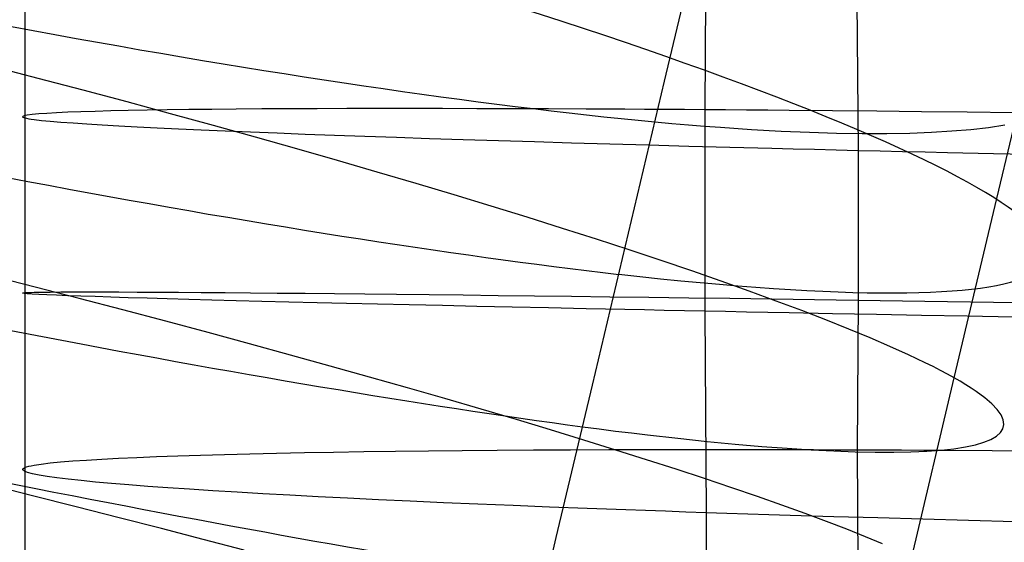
# Model space of a CAD drawing. Extents: x -383 to 1849, y -1185 to -529.
# Tile 777 of 870: x 1817 to 1827, y -1016 to -1011. Entities that reach past the tile are written whole.
import ezdxf

# ---------------------------------------------------------------- set-up
doc = ezdxf.new("R2010")
doc.units = 0
doc.layers.add('PREDEFINITO', color=7, linetype='CONTINUOUS')

msp = doc.modelspace()

# ---------------------------------------------------------------- linework, layer by layer
at = {"layer": 'PREDEFINITO'}
for p, q in [((1826.6438, -1012.8321, 482.666), (1827.4845, -1009.2904, 483.0041)), ((1823.7668, -1009.9602, 676.0602), (1823.7556, -1011.953, 676.1638)), ((1823.3566, -1011.669, 497.1473), (1823.7134, -1010.1665, 497.2976)), ((1817.0276, -1010.3067, 662.6523), (1817.0271, -1012.0336, 662.7715)), ((1825.2593, -1010.8741, 650.1393), (1825.2715, -1012.3543, 650.2306)), ((1817.1595, -1011.6427, 472.6919), (1816.7116, -1011.5266, 472.5385)), ((1817.6019, -1011.7591, 472.8611), (1817.1595, -1011.6427, 472.6919)), ((1822.9995, -1013.1734, 497.0266), (1823.3566, -1011.669, 497.1473)), ((1818.0384, -1011.8755, 473.0459), (1817.6019, -1011.7591, 472.8611)), ((1818.4687, -1011.9919, 473.2458), (1818.0384, -1011.8755, 473.0459)), ((1817.4517, -1011.9777, 667.1275), (1817.3399, -1011.9828, 666.6507)), ((1817.5788, -1011.973, 667.601), (1817.4517, -1011.9777, 667.1275)), ((1817.721, -1011.9686, 668.0705), (1817.5788, -1011.973, 667.601)), ((1817.8781, -1011.9646, 668.5356), (1817.721, -1011.9686, 668.0705)), ((1818.0497, -1011.9608, 668.9959), (1817.8781, -1011.9646, 668.5356)), ((1818.2357, -1011.9573, 669.4508), (1818.0497, -1011.9608, 668.9959)), ((1818.4358, -1011.9542, 669.8998), (1818.2357, -1011.9573, 669.4508)), ((1818.6498, -1011.9514, 670.3425), (1818.4358, -1011.9542, 669.8998)), ((1818.8774, -1011.9489, 670.7783), (1818.6498, -1011.9514, 670.3425)), ((1819.1183, -1011.9468, 671.2068), (1818.8774, -1011.9489, 670.7783)), ((1819.3723, -1011.945, 671.6275), (1819.1183, -1011.9468, 671.2068)), ((1819.6392, -1011.9435, 672.04), (1819.3723, -1011.945, 671.6275)), ((1819.9187, -1011.9424, 672.4436), (1819.6392, -1011.9435, 672.04)), ((1820.2106, -1011.9416, 672.8379), (1819.9187, -1011.9424, 672.4436)), ((1820.5146, -1011.9411, 673.2225), (1820.2106, -1011.9416, 672.8379)), ((1820.8305, -1011.941, 673.5968), (1820.5146, -1011.9411, 673.2225)), ((1821.158, -1011.9413, 673.9604), (1820.8305, -1011.941, 673.5968)), ((1821.4969, -1011.9419, 674.3128), (1821.158, -1011.9413, 673.9604)), ((1821.847, -1011.9428, 674.6534), (1821.4969, -1011.9419, 674.3128)), ((1822.2079, -1011.9441, 674.9819), (1821.847, -1011.9428, 674.6534)), ((1822.5795, -1011.9458, 675.2976), (1822.2079, -1011.9441, 674.9819)), ((1822.9615, -1011.9478, 675.6002), (1822.5795, -1011.9458, 675.2976)), ((1823.1563, -1011.949, 675.7464), (1822.9615, -1011.9478, 675.6002)), ((1823.3536, -1011.9502, 675.8891), (1823.1563, -1011.949, 675.7464)), ((1823.5534, -1011.9516, 676.0283), (1823.3536, -1011.9502, 675.8891)), ((1823.7556, -1011.953, 676.1638), (1823.5534, -1011.9516, 676.0283)), ((1823.7556, -1011.953, 676.1638), (1823.7553, -1013.947, 676.2343)), ((1823.9602, -1011.9545, 676.2957), (1823.7556, -1011.953, 676.1638)), ((1824.1672, -1011.9562, 676.424), (1823.9602, -1011.9545, 676.2957)), ((1824.3765, -1011.9579, 676.5486), (1824.1672, -1011.9562, 676.424)), ((1824.588, -1011.9597, 676.6695), (1824.3765, -1011.9579, 676.5486)), ((1825.0173, -1011.9635, 676.9002), (1824.588, -1011.9597, 676.6695)), ((1825.4546, -1011.9677, 677.1163), (1825.0173, -1011.9635, 676.9002)), ((1825.8993, -1011.9723, 677.3175), (1825.4546, -1011.9677, 677.1163)), ((1826.351, -1011.9772, 677.5039), (1825.8993, -1011.9723, 677.3175)), ((1826.8091, -1011.9823, 677.6755), (1826.351, -1011.9772, 677.5039)), ((1817.0049, -1012.0192, 663.7452), (1817.004, -1012.0227, 663.5016)), ((1817.004, -1012.0227, 663.5016), (1817.0073, -1012.0263, 663.2581)), ((1817.0195, -1012.0124, 664.2323), (1817.0049, -1012.0192, 663.7452)), ((1817.0073, -1012.0263, 663.2581), (1817.015, -1012.0299, 663.0147)), ((1817.015, -1012.0299, 663.0147), (1817.0271, -1012.0336, 662.7715)), ((1817.0509, -1012.0058, 664.7189), (1817.0195, -1012.0124, 664.2323)), ((1817.0271, -1012.0336, 662.7715), (1817.0435, -1012.0374, 662.5285)), ((1817.0271, -1012.0336, 662.7715), (1817.0271, -1013.7633, 662.8423)), ((1817.0435, -1012.0374, 662.5285), (1817.0643, -1012.0413, 662.2858)), ((1817.0989, -1011.9996, 665.2045), (1817.0509, -1012.0058, 664.7189)), ((1817.0643, -1012.0413, 662.2858), (1817.0894, -1012.0452, 662.0435)), ((1817.0894, -1012.0452, 662.0435), (1817.1188, -1012.0492, 661.8016)), ((1817.1632, -1011.9937, 665.6887), (1817.0989, -1011.9996, 665.2045)), ((1817.1188, -1012.0492, 661.8016), (1817.1902, -1012.0574, 661.3193)), ((1817.2436, -1011.9881, 666.1709), (1817.1632, -1011.9937, 665.6887)), ((1817.1902, -1012.0574, 661.3193), (1817.2783, -1012.0658, 660.8394)), ((1817.3399, -1011.9828, 666.6507), (1817.2436, -1011.9881, 666.1709)), ((1817.2783, -1012.0658, 660.8394), (1817.3827, -1012.0745, 660.3623)), ((1817.3827, -1012.0745, 660.3623), (1817.5032, -1012.0834, 659.8885)), ((1818.8923, -1012.1081, 473.4606), (1818.4687, -1011.9919, 473.2458)), ((1823.2608, -1012.0726, 497.2922), (1823.4275, -1012.0877, 497.1153)), ((1817.5032, -1012.0834, 659.8885), (1817.6394, -1012.0925, 659.4184)), ((1817.6394, -1012.0925, 659.4184), (1817.791, -1012.1018, 658.9525)), ((1817.791, -1012.1018, 658.9525), (1817.9578, -1012.1113, 658.4912)), ((1817.9578, -1012.1113, 658.4912), (1818.1393, -1012.121, 658.0352)), ((1818.1393, -1012.121, 658.0352), (1818.3354, -1012.1308, 657.5846)), ((1818.3354, -1012.1308, 657.5846), (1818.5458, -1012.1408, 657.1402)), ((1818.5458, -1012.1408, 657.1402), (1818.77, -1012.1509, 656.7022)), ((1818.77, -1012.1509, 656.7022), (1819.0079, -1012.1612, 656.2712)), ((1819.309, -1012.224, 473.6897), (1818.8923, -1012.1081, 473.4606)), ((1819.0079, -1012.1612, 656.2712), (1819.259, -1012.1716, 655.8477)), ((1819.259, -1012.1716, 655.8477), (1819.5232, -1012.1821, 655.432)), ((1823.4275, -1012.0877, 497.1153), (1823.5912, -1012.1017, 496.9354)), ((1823.5912, -1012.1017, 496.9354), (1823.7518, -1012.1146, 496.7527)), ((1823.7518, -1012.1146, 496.7527), (1823.9093, -1012.1264, 496.5672)), ((1823.9093, -1012.1264, 496.5672), (1824.2151, -1012.1469, 496.188)), ((1824.2151, -1012.1469, 496.188), (1824.5084, -1012.1632, 495.7985)), ((1824.5084, -1012.1632, 495.7985), (1824.789, -1012.1754, 495.3991)), ((1825.9971, -1012.1748, 493.2723), (1826.1988, -1012.1626, 492.8248)), ((1826.1988, -1012.1626, 492.8248), (1826.3868, -1012.1466, 492.3711)), ((1826.3868, -1012.1466, 492.3711), (1826.561, -1012.1267, 491.9118)), ((1826.561, -1012.1267, 491.9118), (1826.7213, -1012.1029, 491.4473)), ((1819.7183, -1012.3396, 473.9328), (1819.309, -1012.224, 473.6897)), ((1819.5232, -1012.1821, 655.432), (1819.8001, -1012.1926, 655.0247)), ((1819.8001, -1012.1926, 655.0247), (1820.0894, -1012.2033, 654.6262)), ((1820.0894, -1012.2033, 654.6262), (1820.3907, -1012.214, 654.237)), ((1820.3907, -1012.214, 654.237), (1820.7039, -1012.2248, 653.8575)), ((1820.7039, -1012.2248, 653.8575), (1821.0286, -1012.2356, 653.4882)), ((1821.0286, -1012.2356, 653.4882), (1821.3644, -1012.2465, 653.1295)), ((1821.3644, -1012.2465, 653.1295), (1821.7112, -1012.2573, 652.782)), ((1821.7112, -1012.2573, 652.782), (1822.0685, -1012.2682, 652.4461)), ((1822.0685, -1012.2682, 652.4461), (1822.4361, -1012.2791, 652.1222)), ((1824.789, -1012.1754, 495.3991), (1825.0568, -1012.1834, 494.9903)), ((1825.0568, -1012.1834, 494.9903), (1825.3116, -1012.1873, 494.5727)), ((1825.3116, -1012.1873, 494.5727), (1825.5534, -1012.1871, 494.1468)), ((1825.5534, -1012.1871, 494.1468), (1825.7819, -1012.1829, 493.7132)), ((1825.7819, -1012.1829, 493.7132), (1825.9971, -1012.1748, 493.2723)), ((1820.1198, -1012.4545, 474.1896), (1819.7183, -1012.3396, 473.9328)), ((1822.4361, -1012.2791, 652.1222), (1822.8136, -1012.29, 651.8107)), ((1822.8136, -1012.29, 651.8107), (1823.2009, -1012.3008, 651.5123)), ((1823.2009, -1012.3008, 651.5123), (1823.5975, -1012.3117, 651.2273)), ((1823.5975, -1012.3117, 651.2273), (1824.0031, -1012.3224, 650.9561)), ((1824.0031, -1012.3224, 650.9561), (1824.4176, -1012.3331, 650.6993)), ((1824.4176, -1012.3331, 650.6993), (1824.628, -1012.3384, 650.5765)), ((1824.628, -1012.3384, 650.5765), (1824.8405, -1012.3438, 650.4573)), ((1824.8405, -1012.3438, 650.4573), (1825.055, -1012.349, 650.342)), ((1825.055, -1012.349, 650.342), (1825.2715, -1012.3543, 650.2306)), ((1825.2715, -1012.3543, 650.2306), (1825.2711, -1013.8367, 650.2986)), ((1825.2715, -1012.3543, 650.2306), (1825.49, -1012.3595, 650.1231)), ((1825.49, -1012.3595, 650.1231), (1825.7104, -1012.3647, 650.0195)), ((1825.7104, -1012.3647, 650.0195), (1825.9326, -1012.3699, 649.9199)), ((1820.5132, -1012.5689, 474.4597), (1820.1198, -1012.4545, 474.1896)), ((1825.9326, -1012.3699, 649.9199), (1826.1565, -1012.3751, 649.8241)), ((1826.1565, -1012.3751, 649.8241), (1826.6095, -1012.3853, 649.6444)), ((1826.6095, -1012.3853, 649.6444), (1827.0686, -1012.3954, 649.4803)), ((1820.898, -1012.6825, 474.7427), (1820.5132, -1012.5689, 474.4597)), ((1821.274, -1012.7951, 475.0382), (1820.898, -1012.6825, 474.7427)), ((1821.6407, -1012.9068, 475.3459), (1821.274, -1012.7951, 475.0382)), ((1826.2195, -1014.606, 482.5364), (1826.6438, -1012.8321, 482.666)), ((1821.9977, -1013.0174, 475.6654), (1821.6407, -1012.9068, 475.3459)), ((1822.3446, -1013.1266, 475.9963), (1821.9977, -1013.0174, 475.6654)), ((1822.6812, -1013.2345, 476.3382), (1822.3446, -1013.1266, 475.9963)), ((1822.6422, -1014.6797, 496.935), (1822.9995, -1013.1734, 497.0266)), ((1823.0069, -1013.341, 476.6907), (1822.6812, -1013.2345, 476.3382)), ((1823.3214, -1013.4457, 477.0536), (1823.0069, -1013.341, 476.6907)), ((1823.6244, -1013.5488, 477.4264), (1823.3214, -1013.4457, 477.0536)), ((1817.1275, -1013.7086, 472.7638), (1816.6841, -1013.5953, 472.594)), ((1823.9155, -1013.65, 477.8087), (1823.6244, -1013.5488, 477.4264)), ((1817.5652, -1013.8218, 472.9493), (1817.1275, -1013.7086, 472.7638)), ((1824.1942, -1013.7492, 478.2001), (1823.9155, -1013.65, 477.8087)), ((1817.004, -1013.7667, 663.5725), (1817.0074, -1013.7655, 663.3289)), ((1817.0049, -1013.768, 663.816), (1817.004, -1013.7667, 663.5725)), ((1817.0195, -1013.7708, 664.3032), (1817.0049, -1013.768, 663.816)), ((1817.0074, -1013.7655, 663.3289), (1817.0151, -1013.7643, 663.0855)), ((1817.0151, -1013.7643, 663.0855), (1817.0271, -1013.7633, 662.8423)), ((1817.0509, -1013.7739, 664.7898), (1817.0195, -1013.7708, 664.3032)), ((1817.0271, -1013.7633, 662.8423), (1817.0436, -1013.7623, 662.5993)), ((1817.0271, -1013.7633, 662.8423), (1817.0273, -1017.2248, 662.8819)), ((1817.0436, -1013.7623, 662.5993), (1817.0643, -1013.7613, 662.3566)), ((1817.0989, -1013.7772, 665.2755), (1817.0509, -1013.7739, 664.7898)), ((1817.0643, -1013.7613, 662.3566), (1817.0894, -1013.7605, 662.1143)), ((1817.0894, -1013.7605, 662.1143), (1817.1188, -1013.7597, 661.8723)), ((1817.1632, -1013.7809, 665.7596), (1817.0989, -1013.7772, 665.2755)), ((1817.1188, -1013.7597, 661.8723), (1817.1902, -1013.7584, 661.39)), ((1817.2436, -1013.7848, 666.2419), (1817.1632, -1013.7809, 665.7596)), ((1817.1902, -1013.7584, 661.39), (1817.2783, -1013.7574, 660.91)), ((1817.3398, -1013.7889, 666.7217), (1817.2436, -1013.7848, 666.2419)), ((1817.2783, -1013.7574, 660.91), (1817.3827, -1013.7566, 660.4328)), ((1817.4516, -1013.7933, 667.1985), (1817.3398, -1013.7889, 666.7217)), ((1817.3827, -1013.7566, 660.4328), (1817.5031, -1013.7562, 659.9589)), ((1817.5788, -1013.798, 667.6719), (1817.4516, -1013.7933, 667.1985)), ((1817.5031, -1013.7562, 659.9589), (1817.6393, -1013.756, 659.4887)), ((1817.9967, -1013.9346, 473.1499), (1817.5652, -1013.8218, 472.9493)), ((1817.721, -1013.8028, 668.1415), (1817.5788, -1013.798, 667.6719)), ((1817.6393, -1013.756, 659.4887), (1817.7909, -1013.7562, 659.0228)), ((1817.878, -1013.8079, 668.6066), (1817.721, -1013.8028, 668.1415)), ((1817.7909, -1013.7562, 659.0228), (1817.9577, -1013.7566, 658.5615)), ((1818.0497, -1013.8132, 669.0668), (1817.878, -1013.8079, 668.6066)), ((1817.9577, -1013.7566, 658.5615), (1818.1392, -1013.7572, 658.1053)), ((1818.2356, -1013.8188, 669.5217), (1818.0497, -1013.8132, 669.0668)), ((1818.1392, -1013.7572, 658.1053), (1818.3353, -1013.7582, 657.6547)), ((1818.4357, -1013.8245, 669.9707), (1818.2356, -1013.8188, 669.5217)), ((1818.3353, -1013.7582, 657.6547), (1818.5456, -1013.7594, 657.2101)), ((1818.6497, -1013.8305, 670.4134), (1818.4357, -1013.8245, 669.9707)), ((1818.5456, -1013.7594, 657.2101), (1818.7699, -1013.7609, 656.7721)), ((1818.8772, -1013.8366, 670.8492), (1818.6497, -1013.8305, 670.4134)), ((1818.7699, -1013.7609, 656.7721), (1819.0077, -1013.7627, 656.341)), ((1819.0077, -1013.7627, 656.341), (1819.2589, -1013.7647, 655.9174)), ((1819.2589, -1013.7647, 655.9174), (1819.523, -1013.767, 655.5016)), ((1819.523, -1013.767, 655.5016), (1819.7999, -1013.7695, 655.0942)), ((1819.7999, -1013.7695, 655.0942), (1820.0891, -1013.7723, 654.6956)), ((1820.0891, -1013.7723, 654.6956), (1820.3905, -1013.7754, 654.3062)), ((1820.3905, -1013.7754, 654.3062), (1820.7037, -1013.7787, 653.9266)), ((1820.7037, -1013.7787, 653.9266), (1821.0283, -1013.7822, 653.5572)), ((1821.0283, -1013.7822, 653.5572), (1821.3641, -1013.786, 653.1985)), ((1821.3641, -1013.786, 653.1985), (1821.7108, -1013.7901, 652.8509)), ((1821.7108, -1013.7901, 652.8509), (1822.0681, -1013.7943, 652.5148)), ((1822.0681, -1013.7943, 652.5148), (1822.4357, -1013.7988, 652.1908)), ((1822.4357, -1013.7988, 652.1908), (1822.8133, -1013.8036, 651.8793)), ((1822.8133, -1013.8036, 651.8793), (1823.2005, -1013.8085, 651.5808)), ((1823.2005, -1013.8085, 651.5808), (1823.5971, -1013.8137, 651.2957)), ((1823.5971, -1013.8137, 651.2957), (1824.0027, -1013.8191, 651.0244)), ((1824.0027, -1013.8191, 651.0244), (1824.4172, -1013.8248, 650.7675)), ((1824.4602, -1013.8463, 478.6004), (1824.1942, -1013.7492, 478.2001)), ((1824.4172, -1013.8248, 650.7675), (1824.6276, -1013.8277, 650.6446)), ((1824.6276, -1013.8277, 650.6446), (1824.84, -1013.8306, 650.5255)), ((1824.84, -1013.8306, 650.5255), (1825.0546, -1013.8336, 650.4101)), ((1819.1181, -1013.8429, 671.2777), (1818.8772, -1013.8366, 670.8492)), ((1819.3721, -1013.8494, 671.6984), (1819.1181, -1013.8429, 671.2777)), ((1819.639, -1013.8561, 672.1108), (1819.3721, -1013.8494, 671.6984)), ((1819.9185, -1013.8629, 672.5144), (1819.639, -1013.8561, 672.1108)), ((1820.2104, -1013.8699, 672.9087), (1819.9185, -1013.8629, 672.5144)), ((1820.5144, -1013.877, 673.2932), (1820.2104, -1013.8699, 672.9087)), ((1820.8303, -1013.8843, 673.6675), (1820.5144, -1013.877, 673.2932)), ((1821.1578, -1013.8918, 674.0311), (1820.8303, -1013.8843, 673.6675)), ((1821.4967, -1013.8993, 674.3834), (1821.1578, -1013.8918, 674.0311)), ((1821.8467, -1013.907, 674.724), (1821.4967, -1013.8993, 674.3834)), ((1822.2076, -1013.9148, 675.0524), (1821.8467, -1013.907, 674.724)), ((1822.5792, -1013.9227, 675.3682), (1822.2076, -1013.9148, 675.0524)), ((1822.9611, -1013.9307, 675.6707), (1822.5792, -1013.9227, 675.3682)), ((1824.7131, -1013.9412, 479.0091), (1824.4602, -1013.8463, 478.6004)), ((1825.0546, -1013.8336, 650.4101), (1825.2711, -1013.8367, 650.2986)), ((1825.2711, -1013.8367, 650.2986), (1825.2602, -1015.3189, 650.3416)), ((1825.2711, -1013.8367, 650.2986), (1825.4896, -1013.8398, 650.1911)), ((1825.4896, -1013.8398, 650.1911), (1825.7099, -1013.843, 650.0875)), ((1825.7099, -1013.843, 650.0875), (1825.9321, -1013.8462, 649.9878)), ((1825.9321, -1013.8462, 649.9878), (1826.1561, -1013.8495, 649.892)), ((1826.1561, -1013.8495, 649.892), (1826.609, -1013.8561, 649.7122)), ((1826.609, -1013.8561, 649.7122), (1827.0682, -1013.863, 649.548)), ((1818.4217, -1014.047, 473.3654), (1817.9967, -1013.9346, 473.1499)), ((1823.1559, -1013.9348, 675.8169), (1822.9611, -1013.9307, 675.6707)), ((1823.3532, -1013.9388, 675.9596), (1823.1559, -1013.9348, 675.8169)), ((1823.553, -1013.9429, 676.0987), (1823.3532, -1013.9388, 675.9596)), ((1823.7553, -1013.947, 676.2343), (1823.553, -1013.9429, 676.0987)), ((1823.9599, -1013.9512, 676.3662), (1823.7553, -1013.947, 676.2343)), ((1823.7553, -1013.947, 676.2343), (1823.7673, -1015.9419, 676.2719)), ((1824.1669, -1013.9553, 676.4944), (1823.9599, -1013.9512, 676.3662)), ((1824.3761, -1013.9595, 676.619), (1824.1669, -1013.9553, 676.4944)), ((1824.5876, -1013.9637, 676.7399), (1824.3761, -1013.9595, 676.619)), ((1825.0169, -1013.9721, 676.9706), (1824.5876, -1013.9637, 676.7399)), ((1824.9525, -1014.0338, 479.4258), (1824.7131, -1013.9412, 479.0091)), ((1825.4542, -1013.9805, 677.1866), (1825.0169, -1013.9721, 676.9706)), ((1825.899, -1013.9891, 677.3879), (1825.4542, -1013.9805, 677.1866)), ((1826.3507, -1013.9976, 677.5743), (1825.899, -1013.9891, 677.3879)), ((1826.8087, -1014.0062, 677.7458), (1826.3507, -1013.9976, 677.5743)), ((1818.8398, -1014.1589, 473.5953), (1818.4217, -1014.047, 473.3654)), ((1825.1781, -1014.1239, 479.8501), (1824.9525, -1014.0338, 479.4258)), ((1819.2506, -1014.2702, 473.8393), (1818.8398, -1014.1589, 473.5953)), ((1825.3895, -1014.2114, 480.2818), (1825.1781, -1014.1239, 479.8501)), ((1825.5862, -1014.2962, 480.7204), (1825.3895, -1014.2114, 480.2818)), ((1819.6537, -1014.3806, 474.097), (1819.2506, -1014.2702, 473.8393)), ((1825.768, -1014.3782, 481.1655), (1825.5862, -1014.2962, 480.7204)), ((1820.0487, -1014.4902, 474.368), (1819.6537, -1014.3806, 474.097)), ((1825.9344, -1014.4572, 481.6168), (1825.768, -1014.3782, 481.1655)), ((1820.4354, -1014.5988, 474.6519), (1820.0487, -1014.4902, 474.368)), ((1826.0117, -1014.4956, 481.8446), (1825.9344, -1014.4572, 481.6168)), ((1826.085, -1014.5332, 482.0739), (1826.0117, -1014.4956, 481.8446)), ((1820.8132, -1014.7062, 474.9484), (1820.4354, -1014.5988, 474.6519)), ((1825.801, -1016.3836, 482.4651), (1826.2195, -1014.606, 482.5364)), ((1826.1543, -1014.57, 482.3045), (1826.085, -1014.5332, 482.0739)), ((1826.2195, -1014.606, 482.5364), (1826.1543, -1014.57, 482.3045)), ((1826.2806, -1014.6411, 482.7695), (1826.2195, -1014.606, 482.5364)), ((1821.1817, -1014.8125, 475.2571), (1820.8132, -1014.7062, 474.9484)), ((1822.2845, -1016.1887, 496.8729), (1822.6422, -1014.6797, 496.935)), ((1826.3376, -1014.6754, 483.0039), (1826.2806, -1014.6411, 482.7695)), ((1826.3904, -1014.7089, 483.2393), (1826.3376, -1014.6754, 483.0039)), ((1826.4393, -1014.7416, 483.4759), (1826.3904, -1014.7089, 483.2393)), ((1826.5247, -1014.8044, 483.9519), (1826.4393, -1014.7416, 483.4759)), ((1826.5941, -1014.8639, 484.4313), (1826.5247, -1014.8044, 483.9519)), ((1821.5407, -1014.9174, 475.5776), (1821.1817, -1014.8125, 475.2571)), ((1826.6474, -1014.9199, 484.9136), (1826.5941, -1014.8639, 484.4313)), ((1821.8897, -1015.0208, 475.9095), (1821.5407, -1014.9174, 475.5776)), ((1826.685, -1014.9726, 485.3983), (1826.6474, -1014.9199, 484.9136)), ((1826.7068, -1015.0219, 485.8849), (1826.685, -1014.9726, 485.3983)), ((1822.2283, -1015.1227, 476.2524), (1821.8897, -1015.0208, 475.9095)), ((1822.5445, -1015.0912, 497.0827), (1822.7094, -1015.1126, 496.9047)), ((1826.7039, -1015.11, 486.8614), (1826.713, -1015.0677, 486.3727)), ((1826.713, -1015.0677, 486.3727), (1826.7068, -1015.0219, 485.8849)), ((1822.5562, -1015.2229, 476.6061), (1822.2283, -1015.1227, 476.2524)), ((1822.7094, -1015.1126, 496.9047), (1822.8713, -1015.1331, 496.7239)), ((1822.8713, -1015.1331, 496.7239), (1823.0301, -1015.1526, 496.5401)), ((1823.0301, -1015.1526, 496.5401), (1823.1858, -1015.1711, 496.3535)), ((1823.1858, -1015.1711, 496.3535), (1823.4878, -1015.2054, 495.9722)), ((1826.5851, -1015.2163, 488.3265), (1826.6398, -1015.1844, 487.8388)), ((1826.6398, -1015.1844, 487.8388), (1826.6794, -1015.1489, 487.3502)), ((1826.6794, -1015.1489, 487.3502), (1826.7039, -1015.11, 486.8614)), ((1822.8729, -1015.3212, 476.97), (1822.5562, -1015.2229, 476.6061)), ((1823.4878, -1015.2054, 495.9722), (1823.7773, -1015.2357, 495.5804)), ((1823.7773, -1015.2357, 495.5804), (1824.054, -1015.2623, 495.1787)), ((1824.054, -1015.2623, 495.1787), (1824.3178, -1015.2851, 494.7676)), ((1824.3178, -1015.2851, 494.7676), (1824.5687, -1015.3041, 494.3477)), ((1826.2189, -1015.3085, 490.2583), (1826.3324, -1015.2908, 489.7793)), ((1826.3324, -1015.2908, 489.7793), (1826.4313, -1015.2695, 489.2973)), ((1826.4313, -1015.2695, 489.2973), (1826.5156, -1015.2447, 488.8128)), ((1826.5156, -1015.2447, 488.8128), (1826.5851, -1015.2163, 488.3265)), ((1818.1346, -1015.3941, 658.1349), (1818.3302, -1015.3862, 657.6849)), ((1818.3302, -1015.3862, 657.6849), (1818.5401, -1015.3786, 657.241)), ((1818.5401, -1015.3786, 657.241), (1818.7638, -1015.3714, 656.8037)), ((1818.7638, -1015.3714, 656.8037), (1819.0012, -1015.3646, 656.3733)), ((1819.0012, -1015.3646, 656.3733), (1819.2519, -1015.3582, 655.9504)), ((1819.2519, -1015.3582, 655.9504), (1819.5156, -1015.3523, 655.5353)), ((1819.5156, -1015.3523, 655.5353), (1819.7921, -1015.3468, 655.1287)), ((1819.7921, -1015.3468, 655.1287), (1820.0809, -1015.3417, 654.7308)), ((1820.0809, -1015.3417, 654.7308), (1820.3819, -1015.337, 654.3422)), ((1820.3819, -1015.337, 654.3422), (1820.6947, -1015.3328, 653.9634)), ((1820.6947, -1015.3328, 653.9634), (1821.019, -1015.329, 653.5947)), ((1821.019, -1015.329, 653.5947), (1821.3545, -1015.3257, 653.2366)), ((1821.3545, -1015.3257, 653.2366), (1821.701, -1015.3228, 652.8897)), ((1821.701, -1015.3228, 652.8897), (1822.058, -1015.3204, 652.5543)), ((1822.058, -1015.3204, 652.5543), (1822.4254, -1015.3185, 652.2309)), ((1822.4254, -1015.3185, 652.2309), (1822.8027, -1015.3171, 651.9199)), ((1822.8027, -1015.3171, 651.9199), (1823.1898, -1015.3161, 651.6219)), ((1823.1781, -1015.4177, 477.3438), (1822.8729, -1015.3212, 476.97)), ((1823.1898, -1015.3161, 651.6219), (1823.5863, -1015.3157, 651.3373)), ((1823.5863, -1015.3157, 651.3373), (1823.9918, -1015.3157, 651.0665)), ((1823.9918, -1015.3157, 651.0665), (1824.4062, -1015.3163, 650.8099)), ((1824.4062, -1015.3163, 650.8099), (1824.6166, -1015.3167, 650.6872)), ((1824.5687, -1015.3041, 494.3477), (1824.8064, -1015.3194, 493.9195)), ((1824.6166, -1015.3167, 650.6872), (1824.8291, -1015.3173, 650.5682)), ((1824.8064, -1015.3194, 493.9195), (1825.0308, -1015.3309, 493.4834)), ((1824.8291, -1015.3173, 650.5682), (1825.0436, -1015.3181, 650.453)), ((1825.0308, -1015.3309, 493.4834), (1825.2418, -1015.3387, 493.0402)), ((1825.0436, -1015.3181, 650.453), (1825.2602, -1015.3189, 650.3416)), ((1825.2418, -1015.3387, 493.0402), (1825.4393, -1015.3428, 492.5902)), ((1825.2602, -1015.3189, 650.3416), (1825.4787, -1015.3199, 650.2341)), ((1825.2602, -1015.3189, 650.3416), (1825.2698, -1016.8022, 650.346)), ((1825.4393, -1015.3428, 492.5902), (1825.6231, -1015.3433, 492.134)), ((1825.4787, -1015.3199, 650.2341), (1825.6991, -1015.321, 650.1306)), ((1825.6231, -1015.3433, 492.134), (1825.7931, -1015.34, 491.6722)), ((1825.6991, -1015.321, 650.1306), (1825.9213, -1015.3223, 650.031)), ((1825.7931, -1015.34, 491.6722), (1825.9492, -1015.3331, 491.2053)), ((1825.9213, -1015.3223, 650.031), (1826.1454, -1015.3237, 649.9352)), ((1825.9492, -1015.3331, 491.2053), (1826.0912, -1015.3226, 490.7338)), ((1826.0912, -1015.3226, 490.7338), (1826.2189, -1015.3085, 490.2583)), ((1826.1454, -1015.3237, 649.9352), (1826.5984, -1015.3268, 649.7555)), ((1826.5984, -1015.3268, 649.7555), (1827.0578, -1015.3304, 649.5913)), ((1817.0438, -1015.4881, 662.6251), (1817.0643, -1015.4824, 662.3825)), ((1817.0643, -1015.4824, 662.3825), (1817.0892, -1015.4767, 662.1402)), ((1817.0892, -1015.4767, 662.1402), (1817.1183, -1015.4712, 661.8984)), ((1817.1183, -1015.4712, 661.8984), (1817.1892, -1015.4603, 661.4163)), ((1817.1892, -1015.4603, 661.4163), (1817.2768, -1015.4498, 660.9366)), ((1817.2768, -1015.4498, 660.9366), (1817.3807, -1015.4396, 660.4598)), ((1817.3807, -1015.4396, 660.4598), (1817.5006, -1015.4298, 659.9863)), ((1817.5006, -1015.4298, 659.9863), (1817.6362, -1015.4203, 659.5166)), ((1817.6362, -1015.4203, 659.5166), (1817.7873, -1015.4112, 659.0512)), ((1817.7873, -1015.4112, 659.0512), (1817.9536, -1015.4025, 658.5904)), ((1817.9536, -1015.4025, 658.5904), (1818.1346, -1015.3941, 658.1349)), ((1823.4714, -1015.5121, 477.7271), (1823.1781, -1015.4177, 477.3438)), ((1817.0052, -1015.5117, 663.5983), (1817.0083, -1015.5057, 663.3547)), ((1817.0064, -1015.5178, 663.8419), (1817.0052, -1015.5117, 663.5983)), ((1817.0215, -1015.5303, 664.3292), (1817.0064, -1015.5178, 663.8419)), ((1817.0083, -1015.5057, 663.3547), (1817.0158, -1015.4998, 663.1113)), ((1817.0158, -1015.4998, 663.1113), (1817.0276, -1015.4939, 662.8681)), ((1817.0533, -1015.543, 664.816), (1817.0215, -1015.5303, 664.3292)), ((1817.0276, -1015.4939, 662.8681), (1817.0438, -1015.4881, 662.6251)), ((1817.1018, -1015.5559, 665.3019), (1817.0533, -1015.543, 664.816)), ((1817.1666, -1015.5691, 665.7864), (1817.1018, -1015.5559, 665.3019)), ((1817.2474, -1015.5825, 666.269), (1817.1666, -1015.5691, 665.7864)), ((1817.344, -1015.5961, 666.7492), (1817.2474, -1015.5825, 666.269)), ((1823.7523, -1015.6044, 478.1197), (1823.4714, -1015.5121, 477.7271)), ((1817.102, -1015.7737, 472.8907), (1816.6636, -1015.6639, 472.7051)), ((1817.4562, -1015.6099, 667.2265), (1817.344, -1015.5961, 666.7492)), ((1817.5838, -1015.6239, 667.7005), (1817.4562, -1015.6099, 667.2265)), ((1817.7264, -1015.6381, 668.1705), (1817.5838, -1015.6239, 667.7005)), ((1817.8838, -1015.6523, 668.6362), (1817.7264, -1015.6381, 668.1705)), ((1818.0559, -1015.6667, 669.097), (1817.8838, -1015.6523, 668.6362)), ((1818.2422, -1015.6812, 669.5524), (1818.0559, -1015.6667, 669.097)), ((1818.4427, -1015.6958, 670.002), (1818.2422, -1015.6812, 669.5524)), ((1824.0206, -1015.6944, 478.5209), (1823.7523, -1015.6044, 478.1197)), ((1817.5344, -1015.8829, 473.0915), (1817.102, -1015.7737, 472.8907)), ((1818.657, -1015.7105, 670.4453), (1818.4427, -1015.6958, 670.002)), ((1818.8849, -1015.7252, 670.8817), (1818.657, -1015.7105, 670.4453)), ((1819.1262, -1015.74, 671.3108), (1818.8849, -1015.7252, 670.8817)), ((1819.3805, -1015.7548, 671.732), (1819.1262, -1015.74, 671.3108)), ((1819.6477, -1015.7696, 672.145), (1819.3805, -1015.7548, 671.732)), ((1819.9276, -1015.7844, 672.5491), (1819.6477, -1015.7696, 672.145)), ((1824.2759, -1015.782, 478.9306), (1824.0206, -1015.6944, 478.5209)), ((1820.2198, -1015.7991, 672.9439), (1819.9276, -1015.7844, 672.5491)), ((1820.5241, -1015.8139, 673.329), (1820.2198, -1015.7991, 672.9439)), ((1820.8402, -1015.8285, 673.7037), (1820.5241, -1015.8139, 673.329)), ((1821.168, -1015.8431, 674.0676), (1820.8402, -1015.8285, 673.7037)), ((1821.5072, -1015.8576, 674.4203), (1821.168, -1015.8431, 674.0676)), ((1821.8575, -1015.8721, 674.7612), (1821.5072, -1015.8576, 674.4203)), ((1822.2187, -1015.8863, 675.0899), (1821.8575, -1015.8721, 674.7612)), ((1824.5176, -1015.8671, 479.3483), (1824.2759, -1015.782, 478.9306)), ((1824.7456, -1015.9497, 479.7737), (1824.5176, -1015.8671, 479.3483)), ((1817.9603, -1015.9913, 473.3071), (1817.5344, -1015.8829, 473.0915)), ((1822.5905, -1015.9005, 675.4057), (1822.2187, -1015.8863, 675.0899)), ((1822.9727, -1015.9145, 675.7084), (1822.5905, -1015.9005, 675.4057)), ((1823.1677, -1015.9214, 675.8546), (1822.9727, -1015.9145, 675.7084)), ((1823.3651, -1015.9283, 675.9973), (1823.1677, -1015.9214, 675.8546)), ((1823.565, -1015.9351, 676.1364), (1823.3651, -1015.9283, 675.9973)), ((1823.7673, -1015.9419, 676.2719), (1823.565, -1015.9351, 676.1364)), ((1823.9721, -1015.9487, 676.4038), (1823.7673, -1015.9419, 676.2719)), ((1823.7673, -1015.9419, 676.2719), (1823.7683, -1017.9382, 676.2646)), ((1824.1792, -1015.9554, 676.5319), (1823.9721, -1015.9487, 676.4038)), ((1824.3886, -1015.962, 676.6564), (1824.1792, -1015.9554, 676.5319)), ((1824.6001, -1015.9686, 676.7772), (1824.3886, -1015.962, 676.6564)), ((1825.0296, -1015.9816, 677.0076), (1824.6001, -1015.9686, 676.7772)), ((1824.9593, -1016.0295, 480.2063), (1824.7456, -1015.9497, 479.7737)), ((1818.3794, -1016.099, 473.5372), (1817.9603, -1015.9913, 473.3071)), ((1825.1584, -1016.1065, 480.6458), (1824.9593, -1016.0295, 480.2063)), ((1825.4671, -1015.9943, 677.2232), (1825.0296, -1015.9816, 677.0076)), ((1825.9121, -1016.0068, 677.424), (1825.4671, -1015.9943, 677.2232)), ((1826.364, -1016.0191, 677.6099), (1825.9121, -1016.0068, 677.424)), ((1826.8222, -1016.0311, 677.781), (1826.364, -1016.0191, 677.6099)), ((1818.7913, -1016.2058, 473.7814), (1818.3794, -1016.099, 473.5372)), ((1825.3425, -1016.1805, 481.0918), (1825.1584, -1016.1065, 480.6458)), ((1819.1955, -1016.3116, 474.0393), (1818.7913, -1016.2058, 473.7814)), ((1821.9263, -1017.6978, 496.8393), (1822.2845, -1016.1887, 496.8729)), ((1825.5112, -1016.2514, 481.5439), (1825.3425, -1016.1805, 481.0918))]:
    msp.add_line(p, q, dxfattribs=at)
at = {"layer": 'PREDEFINITO', "extrusion": (0.221091, 0.969359, 0.107064)}
msp.add_arc((-1991.7661, 546.4337, -526.2673), 14.9743, 136.62679, 282.59662, dxfattribs=at)
at = {"layer": 'PREDEFINITO', "extrusion": (0.220663, 0.967224, 0.125645)}
msp.add_arc((-1991.6423, 555.5602, -514.093), 15.4648, 80.97526, 135.63526, dxfattribs=at)
at = {"layer": 'PREDEFINITO', "extrusion": (0.221156, 0.969341, 0.107088)}
msp.add_arc((-1991.6223, 545.8906, -526.1196), 15.4814, 83.33299, 135.63669, dxfattribs=at)
at = {"layer": 'PREDEFINITO', "extrusion": (0.221535, 0.971142, 0.088353)}
msp.add_arc((-1991.6012, 535.995, -538.1213), 15.4361, 85.63972, 135.75462, dxfattribs=at)
at = {"layer": 'PREDEFINITO', "extrusion": (0.221903, 0.972566, 0.069819)}
msp.add_arc((-1991.6059, 525.9307, -549.6651), 15.4464, 87.98448, 135.75034, dxfattribs=at)
at = {"layer": 'PREDEFINITO', "extrusion": (0.22219, 0.973661, 0.051138)}
msp.add_arc((-1991.6164, 515.6049, -561.0938), 15.4368, 90.28995, 135.77416, dxfattribs=at)

doc.saveas('drawing.dxf')
